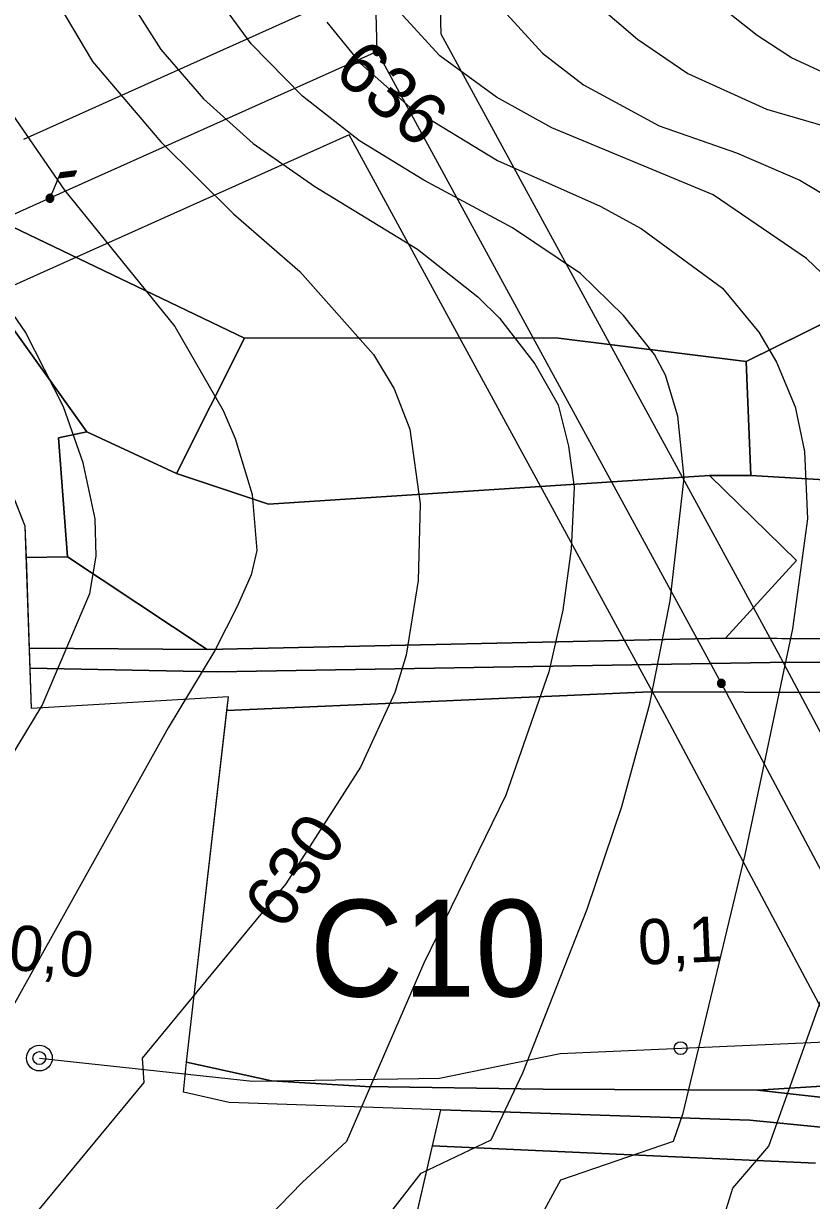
# Model space of a CAD drawing. Extents: x -709418 to -703832, y -1161719 to -1157826.
# Drawn here: x -706935.5 to -706813.4, y -1160396.2 to -1160213.8 of the extents above; entities that cross this region are included whole.
import ezdxf

# ---------------------------------------------------------------- set-up
doc = ezdxf.new("R2010")
doc.units = 0
for name, color, linetype in [('102_obvod PÚ', 7, 'Continuous'), ('120_vrstevnice hlavní', 7, 'Continuous'), ('121_vrstevnice hlavní_popis', 7, 'Continuous'), ('122_vrstevnice základní', 7, 'Continuous'), ('206_TTP_KN', 7, 'Continuous'), ('207_lesní pozemek_KN', 7, 'Continuous'), ('210_ostatní plocha_KN', 7, 'Continuous'), ('301_polní cesta_stav', 7, 'Continuous'), ('302_polní cesta_stav_popis', 7, 'Continuous'), ('311_polní cesta_staničení', 7, 'Continuous'), ('705_el VN nadzemní_E.ON', 7, 'Continuous'), ('735_OP sítí TI', 7, 'Continuous'), ('Trasa-Hlavni  staniceni', 7, 'Continuous')]:
    doc.layers.add(name, color=color, linetype=linetype)

# ---------------------------------------------------------------- blocks, each defined once
blk = doc.blocks.new('Elektro - Implicitní$0$VN4601')
for points in [[(1.23, 0), (1.22, 0.13), (1.2, 0.26), (1.17, 0.38), (1.12, 0.5), (1.06, 0.61), (0.99, 0.72), (0.91, 0.82), (0.82, 0.91), (0.72, 0.99), (0.61, 1.06), (0.5, 1.12), (0.38, 1.17), (0.26, 1.2), (0.13, 1.22), (0, 1.23), (-0.13, 1.22), (-0.26, 1.2), (-0.38, 1.17), (-0.5, 1.12), (-0.61, 1.06), (-0.72, 0.99), (-0.82, 0.91), (-0.91, 0.82), (-0.99, 0.72), (-1.06, 0.61), (-1.12, 0.5), (-1.17, 0.38), (-1.2, 0.26), (-1.22, 0.13), (-1.23, 0), (-1.22, -0.13), (-1.2, -0.26), (-1.17, -0.38), (-1.12, -0.5), (-1.06, -0.61), (-0.99, -0.72), (-0.91, -0.82), (-0.82, -0.91), (-0.72, -0.99), (-0.61, -1.06), (-0.5, -1.12), (-0.38, -1.17), (-0.26, -1.2), (-0.13, -1.22), (0, -1.23), (0.13, -1.22), (0.26, -1.2), (0.38, -1.17), (0.5, -1.12), (0.61, -1.06), (0.72, -0.99), (0.82, -0.91), (0.91, -0.82), (0.99, -0.72), (1.06, -0.61), (1.12, -0.5), (1.17, -0.38), (1.2, -0.26), (1.22, -0.13), (1.23, 0)], [(0.92, 0), (0.92, 0.1), (0.9, 0.19), (0.88, 0.28), (0.84, 0.37), (0.8, 0.46), (0.75, 0.54), (0.68, 0.62), (0.62, 0.68), (0.54, 0.74), (0.46, 0.8), (0.37, 0.84), (0.28, 0.88), (0.19, 0.9), (0.1, 0.92), (0, 0.92), (-0.1, 0.92), (-0.19, 0.9), (-0.28, 0.88), (-0.37, 0.84), (-0.46, 0.8), (-0.54, 0.74), (-0.62, 0.68), (-0.68, 0.62), (-0.75, 0.54), (-0.8, 0.46), (-0.84, 0.37), (-0.88, 0.28), (-0.9, 0.19), (-0.92, 0.1), (-0.92, 0), (-0.92, -0.1), (-0.9, -0.19), (-0.88, -0.29), (-0.84, -0.38), (-0.8, -0.46), (-0.75, -0.54), (-0.68, -0.62), (-0.62, -0.69), (-0.54, -0.75), (-0.46, -0.8), (-0.37, -0.84), (-0.28, -0.88), (-0.19, -0.9), (-0.1, -0.92), (0, -0.92), (0.1, -0.92), (0.19, -0.9), (0.28, -0.88), (0.37, -0.84), (0.46, -0.8), (0.54, -0.75), (0.62, -0.69), (0.68, -0.62), (0.75, -0.54), (0.8, -0.46), (0.84, -0.38), (0.88, -0.29), (0.9, -0.19), (0.92, -0.1), (0.92, 0)], [(0.61, 0), (0.61, 0.06), (0.6, 0.13), (0.58, 0.19), (0.56, 0.25), (0.53, 0.31), (0.5, 0.36), (0.46, 0.41), (0.41, 0.46), (0.36, 0.5), (0.31, 0.53), (0.25, 0.56), (0.19, 0.58), (0.13, 0.6), (0.06, 0.61), (0, 0.61), (-0.06, 0.61), (-0.13, 0.6), (-0.19, 0.58), (-0.25, 0.56), (-0.31, 0.53), (-0.36, 0.5), (-0.41, 0.46), (-0.46, 0.41), (-0.5, 0.36), (-0.53, 0.31), (-0.56, 0.25), (-0.58, 0.19), (-0.6, 0.13), (-0.61, 0.06), (-0.61, 0), (-0.61, -0.07), (-0.6, -0.13), (-0.58, -0.19), (-0.56, -0.25), (-0.53, -0.31), (-0.5, -0.36), (-0.46, -0.41), (-0.41, -0.46), (-0.36, -0.5), (-0.31, -0.53), (-0.25, -0.56), (-0.19, -0.58), (-0.13, -0.6), (-0.06, -0.61), (0, -0.61), (0.06, -0.61), (0.13, -0.6), (0.19, -0.58), (0.25, -0.56), (0.31, -0.53), (0.36, -0.5), (0.41, -0.46), (0.46, -0.41), (0.5, -0.36), (0.53, -0.31), (0.56, -0.25), (0.58, -0.19), (0.6, -0.13), (0.61, -0.06), (0.61, 0)], [(0.31, 0), (0.31, 0.03), (0.3, 0.06), (0.29, 0.09), (0.28, 0.12), (0.27, 0.15), (0.25, 0.18), (0.23, 0.21), (0.21, 0.23), (0.18, 0.25), (0.15, 0.27), (0.12, 0.28), (0.09, 0.29), (0.06, 0.3), (0.03, 0.31), (0, 0.31), (-0.03, 0.31), (-0.06, 0.3), (-0.09, 0.29), (-0.12, 0.28), (-0.15, 0.27), (-0.18, 0.25), (-0.21, 0.23), (-0.23, 0.21), (-0.25, 0.18), (-0.27, 0.15), (-0.28, 0.12), (-0.29, 0.09), (-0.3, 0.06), (-0.31, 0.03), (-0.31, 0), (-0.31, -0.03), (-0.3, -0.06), (-0.29, -0.1), (-0.28, -0.13), (-0.27, -0.15), (-0.25, -0.18), (-0.23, -0.21), (-0.21, -0.23), (-0.18, -0.25), (-0.15, -0.27), (-0.12, -0.28), (-0.09, -0.29), (-0.06, -0.3), (-0.03, -0.31), (0, -0.31), (0.03, -0.31), (0.06, -0.3), (0.09, -0.29), (0.12, -0.28), (0.15, -0.27), (0.18, -0.25), (0.21, -0.23), (0.23, -0.21), (0.25, -0.18), (0.27, -0.15), (0.28, -0.13), (0.29, -0.1), (0.3, -0.06), (0.31, -0.03), (0.31, 0)]]:
    blk.add_lwpolyline(points)
blk = doc.blocks.new('Elektro - Implicitní$0$VN0011')
for p, q in [((2.09, 3.66), (4.55, 3.66)), ((2.1, 3.68), (4.56, 3.68)), ((2.11, 3.7), (4.57, 3.7)), ((2.13, 3.73), (4.59, 3.73)), ((2.13, 3.72), (4.59, 3.72)), ((1.71, 3), (4.14, 3)), ((1.72, 3.02), (4.15, 3.02)), ((1.73, 3.04), (4.16, 3.04)), ((1.74, 3.06), (4.17, 3.06)), ((1.76, 3.08), (4.19, 3.08)), ((1.77, 3.1), (4.2, 3.1)), ((1.78, 3.12), (4.21, 3.12)), ((1.79, 3.14), (4.22, 3.14)), ((1.8, 3.16), (4.24, 3.16)), ((1.81, 3.18), (4.25, 3.18)), ((1.83, 3.2), (4.26, 3.2)), ((1.84, 3.22), (4.27, 3.22)), ((1.85, 3.24), (4.29, 3.24)), ((1.86, 3.26), (4.3, 3.26)), ((1.87, 3.28), (4.31, 3.28)), ((1.88, 3.3), (4.32, 3.3)), ((1.9, 3.32), (4.34, 3.32)), ((1.91, 3.34), (4.35, 3.34)), ((1.92, 3.36), (4.36, 3.36)), ((1.93, 3.38), (4.37, 3.38)), ((1.94, 3.4), (4.39, 3.4)), ((1.95, 3.42), (4.4, 3.42)), ((1.96, 3.44), (4.41, 3.44)), ((1.98, 3.46), (4.42, 3.46)), ((1.99, 3.48), (4.44, 3.48)), ((2, 3.5), (4.45, 3.5)), ((2.01, 3.52), (4.46, 3.52)), ((2.02, 3.54), (4.47, 3.54)), ((2.03, 3.56), (4.49, 3.56)), ((2.05, 3.58), (4.5, 3.58)), ((2.06, 3.6), (4.51, 3.6)), ((2.07, 3.62), (4.52, 3.62)), ((2.08, 3.64), (4.54, 3.64))]:
    blk.add_line(p, q)
for points in [[(2.13, 3.73), (0, 0)], [(4.59, 3.73), (2.13, 3.73), (1.7, 2.99), (4.13, 2.99), (4.59, 3.73)]]:
    blk.add_lwpolyline(points)
blk = doc.blocks.new('_kolecko-HB')
blk.add_circle((0, 0.002), 0.5)

msp = doc.modelspace()

# ---------------------------------------------------------------- linework, layer by layer
at = {"layer": '102_obvod PÚ'}
msp.add_lwpolyline([(-706882.16, -1160431.19), (-706870.85, -1160382.1), (-706903.67, -1160380.96), (-706910.74, -1160379.39), (-706910.27, -1160374.71), (-706903.78, -1160318.12), (-706934.28, -1160319.9), (-706935.26, -1160291.69), (-706941.39, -1160276.35), (-706980.28, -1160251.09), (-706985.28, -1160251.16), (-706996.77, -1160207.56)], dxfattribs=at)
at = {"layer": '120_vrstevnice hlavní'}
for points in [[(-706935.1, -1160202.3), (-706924.83, -1160219.66), (-706914.27, -1160232.1), (-706902.99, -1160243.24), (-706892.72, -1160252.21), (-706881.29, -1160265.08), (-706878.1, -1160270.39), (-706875.65, -1160276.65), (-706874.06, -1160288.22), (-706874.35, -1160300.08), (-706876.23, -1160311.65), (-706877.97, -1160317.44), (-706883.32, -1160329.01), (-706894.89, -1160347.09), (-706917.13, -1160374.13), (-706916.88, -1160377.9), (-706960.85, -1160430.99)], [(-706863.93, -1160208.67), (-706855.11, -1160218.36), (-706848.75, -1160223.28), (-706837.03, -1160229.64), (-706825.03, -1160233.83), (-706815.19, -1160238.03), (-706805.5, -1160243.81), (-706795.66, -1160251.63), (-706791.32, -1160256.54), (-706786.4, -1160263.34), (-706782.07, -1160273.76), (-706780.47, -1160284.17), (-706780.19, -1160305), (-706781.05, -1160320.33), (-706783.51, -1160341.16), (-706788.14, -1160361.99), (-706791.61, -1160372.41), (-706798.41, -1160389.04), (-706809.5, -1160396.13)]]:
    msp.add_lwpolyline(points, dxfattribs=at)
at = {"layer": '122_vrstevnice základní'}
for points in [[(-706951.01, -1160203.17), (-706943.2, -1160219.37), (-706929.17, -1160239.62), (-706912.1, -1160260.74), (-706904.58, -1160273.76), (-706902.7, -1160278.1), (-706900.1, -1160286.78), (-706899.37, -1160295.45), (-706900.24, -1160299.21), (-706902.41, -1160304.13), (-706905.88, -1160310.93), (-706913.11, -1160322.94), (-706939.22, -1160369.61), (-706940.48, -1160373.38), (-706953.18, -1160392.36), (-706962.58, -1160412.04)], [(-706920.78, -1160207.51), (-706914.27, -1160217.78), (-706907.62, -1160225.45), (-706899.95, -1160232.39), (-706890.4, -1160239.04), (-706874.49, -1160248.73), (-706865.09, -1160256.11), (-706861.76, -1160259.44), (-706856.27, -1160266.53), (-706852.65, -1160272.89), (-706851.06, -1160279.25), (-706850.19, -1160285.62), (-706850.63, -1160295.16), (-706851.93, -1160304.71), (-706854.1, -1160314.26), (-706860.75, -1160333.35), (-706873.48, -1160359.39), (-706885.49, -1160387.01), (-706892.32, -1160393.4)], [(-706873.92, -1160391.93), (-706863.05, -1160386.77), (-706858.13, -1160376.4), (-706848.17, -1160351), (-706842.82, -1160335.09), (-706838.48, -1160319.18), (-706835.29, -1160303.26), (-706833.12, -1160284.17), (-706834.14, -1160274.62), (-706836.02, -1160268.26), (-706837.75, -1160265.08), (-706842.53, -1160259), (-706849.18, -1160252.49), (-706859.74, -1160245.41), (-706873.48, -1160238.03), (-706883.46, -1160231.95), (-706892.28, -1160225.01), (-706900.24, -1160216.91), (-706906.89, -1160207.8)], [(-706825.6, -1160394.25), (-706819.99, -1160387.75), (-706808.54, -1160355.63), (-706802.6, -1160336.53), (-706797.83, -1160314.26), (-706796.67, -1160301.53), (-706796.67, -1160285.62), (-706797.98, -1160276.07), (-706799.57, -1160269.71), (-706802.6, -1160263.34), (-706806.94, -1160257.12), (-706814.18, -1160250.18), (-706828.64, -1160240.34), (-706853.66, -1160229.93), (-706862.2, -1160225.16), (-706871.02, -1160218.79), (-706881.29, -1160207.51)], [(-706847.16, -1160210.4), (-706840.36, -1160216.19), (-706832.55, -1160221.54), (-706820.4, -1160227.04), (-706794.94, -1160234.41), (-706785.68, -1160237.6), (-706781.05, -1160239.77), (-706774.11, -1160244.25), (-706767.46, -1160250.32), (-706764.42, -1160255.82), (-706762.54, -1160263.63), (-706761.67, -1160274.05), (-706761.67, -1160281.86), (-706763.7, -1160305.29), (-706769.19, -1160336.53), (-706775.12, -1160362.57), (-706781.49, -1160382.39), (-706788.78, -1160391.71), (-706793.21, -1160397.38)], [(-706777.58, -1160397.14), (-706766.82, -1160390.79), (-706759.94, -1160367.05), (-706752.99, -1160335.95), (-706744.31, -1160275.2), (-706743.45, -1160254.95), (-706745.33, -1160246.28), (-706746.48, -1160243.38), (-706750.1, -1160237.89), (-706755.16, -1160233.11), (-706758.05, -1160231.52), (-706765.72, -1160229.5), (-706791.18, -1160227.04), (-706802.75, -1160224.43), (-706809.69, -1160222.26), (-706816.49, -1160219.08), (-706821.84, -1160215.61), (-706828.93, -1160209.97)], [(-706973.61, -1160404.17), (-706969.74, -1160391.85), (-706964.27, -1160379.96), (-706956.8, -1160368.6), (-706956.55, -1160364.33), (-706946.67, -1160342.61), (-706932.64, -1160319.47), (-706925.26, -1160302.11), (-706924.25, -1160296.32), (-706924.4, -1160290.54), (-706926.28, -1160281.86), (-706929.31, -1160273.18), (-706935.24, -1160261.61), (-706946.09, -1160245.84), (-706954.34, -1160231.81), (-706959.11, -1160221.4), (-706962, -1160213.58)], [(-706888.52, -1160213.58), (-706883.32, -1160219.95), (-706875.65, -1160226.75), (-706862.05, -1160234.99), (-706846.14, -1160242.08), (-706839.78, -1160245.55), (-706827.19, -1160254.81), (-706821.55, -1160261.61), (-706818.81, -1160266.24), (-706815.91, -1160273.18), (-706814.47, -1160280.12), (-706814.03, -1160290.54), (-706816.35, -1160307.6), (-706823.72, -1160342.61), (-706833.41, -1160382.82), (-706834.86, -1160387.01), (-706852.32, -1160393.02)], [(-707013.5, -1160597.47), (-707009.01, -1160585.32), (-706999.47, -1160569.12), (-706997.59, -1160565.07), (-706996.43, -1160548), (-706994.98, -1160543.37), (-706992.81, -1160539.04), (-706989.92, -1160534.99), (-706979.94, -1160525.44), (-706967.07, -1160515.89), (-706961.14, -1160509.82), (-706953.76, -1160497.67), (-706949.27, -1160491.59), (-706931.48, -1160471.2), (-706913.4, -1160442.7), (-706873.92, -1160391.93)], [(-706892.32, -1160393.4), (-706913.26, -1160414.93), (-706931.48, -1160436.48), (-706932.5, -1160437.49), (-706935.24, -1160440.68), (-706945.22, -1160457.31), (-706947.97, -1160462.08), (-706952.31, -1160470.04), (-706961.71, -1160483.2), (-706968.37, -1160491.45), (-706978.49, -1160509.38), (-706999.47, -1160526.02), (-707006.84, -1160534.26), (-707014.51, -1160546.85), (-707018.27, -1160555.52), (-707020.44, -1160562.47), (-707023.73, -1160573.8), (-707026.5, -1160582.22), (-707029.73, -1160587.82), (-707033.64, -1160589.59)], [(-706852.32, -1160393.02), (-706880.86, -1160445.45), (-706899.76, -1160452.06)], [(-706879.41, -1160454.42), (-706856.72, -1160443.9), (-706843.97, -1160426.36), (-706833.7, -1160410.3), (-706826.61, -1160397.57), (-706825.6, -1160394.25)]]:
    msp.add_lwpolyline(points, dxfattribs=at)
at = {"layer": '206_TTP_KN'}
for p, q in [((-706937.25, -1160245.26), (-706901.3, -1160262.53)), ((-706941.94, -1160254.37), (-706925.69, -1160277.06)), ((-706925.69, -1160277.06), (-706941.94, -1160254.37)), ((-706901.3, -1160262.53), (-706911.81, -1160283.51)), ((-706911.81, -1160283.51), (-706901.3, -1160262.53)), ((-706901.3, -1160262.53), (-706853.03, -1160262.46)), ((-706853.03, -1160262.46), (-706823.52, -1160266.14)), ((-706823.52, -1160266.14), (-706822.81, -1160283.83)), ((-706935.26, -1160291.69), (-706941.39, -1160276.35)), ((-706925.69, -1160277.06), (-706930.08, -1160278)), ((-706930.08, -1160278), (-706925.69, -1160277.06)), ((-706911.81, -1160283.51), (-706925.69, -1160277.06)), ((-706925.69, -1160277.06), (-706911.81, -1160283.51)), ((-706930.08, -1160278), (-706928.71, -1160296.4)), ((-706928.71, -1160296.4), (-706930.08, -1160278)), ((-706911.81, -1160283.51), (-706897.54, -1160288.26)), ((-706897.54, -1160288.26), (-706911.81, -1160283.51)), ((-706897.54, -1160288.26), (-706829.23, -1160283.8)), ((-706829.23, -1160283.8), (-706897.54, -1160288.26)), ((-706829.23, -1160283.8), (-706815.74, -1160296.97)), ((-706822.81, -1160283.83), (-706829.23, -1160283.8)), ((-706935.09, -1160296.54), (-706935.26, -1160291.69)), ((-706928.71, -1160296.4), (-706935.09, -1160296.54)), ((-706907.07, -1160310.8), (-706928.71, -1160296.4)), ((-706815.74, -1160296.97), (-706826.73, -1160309.02)), ((-706826.73, -1160309.02), (-706907.07, -1160310.8)), ((-706904.03, -1160320.25), (-706838.41, -1160317.34)), ((-706838.41, -1160317.34), (-706788.52, -1160317.55)), ((-706910.27, -1160374.71), (-706904.03, -1160320.25)), ((-706897.08, -1160377.64), (-706910.27, -1160374.71)), ((-706882.51, -1160378.49), (-706897.08, -1160377.64)), ((-706799.42, -1160377.71), (-706821.78, -1160379.06)), ((-706854.97, -1160378.91), (-706882.51, -1160378.49)), ((-706821.78, -1160379.06), (-706854.97, -1160378.91)), ((-706882.16, -1160431.19), (-706872.14, -1160387.69)), ((-706872.14, -1160387.69), (-706812.78, -1160390.39))]:
    msp.add_line(p, q, dxfattribs=at)
msp.add_lwpolyline([(-706823.52, -1160266.14), (-706783.3, -1160246.25), (-706753.79, -1160232.81), (-706729.8, -1160218.86), (-706718.97, -1160211.57), (-706707.08, -1160203.58), (-706713.31, -1160190.48), (-706699.72, -1160186.38), (-706622.79, -1160273.5), (-706649.57, -1160286.81), (-706701.1, -1160311.37), (-706742.08, -1160308.04), (-706757.65, -1160307.12), (-706767.02, -1160307.2), (-706777.09, -1160301.39), (-706787.71, -1160285.89), (-706822.81, -1160283.83), (-706823.52, -1160266.14)], dxfattribs=at)
at = {"layer": '207_lesní pozemek_KN'}
for p, q in [((-706901.3, -1160262.53), (-706937.25, -1160245.26)), ((-706783.3, -1160246.25), (-706823.52, -1160266.14)), ((-706853.03, -1160262.46), (-706901.3, -1160262.53)), ((-706823.52, -1160266.14), (-706853.03, -1160262.46))]:
    msp.add_line(p, q, dxfattribs=at)
at = {"layer": '210_ostatní plocha_KN'}
for p, q in [((-706935.09, -1160296.54), (-706928.71, -1160296.4)), ((-706934.6, -1160310.58), (-706935.09, -1160296.54)), ((-706928.71, -1160296.4), (-706907.07, -1160310.8)), ((-706907.07, -1160310.8), (-706934.6, -1160310.58)), ((-706934.6, -1160310.58), (-706907.07, -1160310.8)), ((-706934.5, -1160313.67), (-706934.6, -1160310.58)), ((-706907.07, -1160310.8), (-706826.73, -1160309.02)), ((-706826.73, -1160309.02), (-706794.68, -1160309.22)), ((-706905.53, -1160314.22), (-706934.5, -1160313.67)), ((-706934.5, -1160313.67), (-706905.53, -1160314.22)), ((-706934.28, -1160319.9), (-706934.5, -1160313.67)), ((-706816.77, -1160312.72), (-706905.53, -1160314.22)), ((-706905.53, -1160314.22), (-706816.77, -1160312.72)), ((-706789.84, -1160313.01), (-706816.77, -1160312.72)), ((-706816.77, -1160312.72), (-706789.84, -1160313.01)), ((-706838.41, -1160317.34), (-706904.03, -1160320.25)), ((-706788.52, -1160317.55), (-706838.41, -1160317.34)), ((-706903.78, -1160318.12), (-706934.28, -1160319.9)), ((-706904.03, -1160320.25), (-706903.78, -1160318.12)), ((-706910.74, -1160379.39), (-706910.27, -1160374.71)), ((-706910.27, -1160374.71), (-706897.08, -1160377.64)), ((-706897.08, -1160377.64), (-706882.51, -1160378.49)), ((-706821.78, -1160379.06), (-706799.42, -1160377.71)), ((-706903.67, -1160380.96), (-706910.74, -1160379.39)), ((-706882.51, -1160378.49), (-706854.97, -1160378.91)), ((-706854.97, -1160378.91), (-706821.78, -1160379.06)), ((-706821.78, -1160379.06), (-706774.22, -1160384.44)), ((-706774.22, -1160384.44), (-706821.78, -1160379.06)), ((-706870.85, -1160382.1), (-706903.67, -1160380.96)), ((-706872.14, -1160387.69), (-706870.85, -1160382.1)), ((-706822.98, -1160383.73), (-706870.85, -1160382.1)), ((-706870.85, -1160382.1), (-706822.98, -1160383.73)), ((-706776.91, -1160388.26), (-706822.98, -1160383.73)), ((-706822.98, -1160383.73), (-706776.91, -1160388.26)), ((-706812.78, -1160390.39), (-706872.14, -1160387.69))]:
    msp.add_line(p, q, dxfattribs=at)
msp.add_lwpolyline([(-706829.23, -1160283.8), (-706822.81, -1160283.83), (-706787.71, -1160285.89), (-706777.09, -1160301.39), (-706767.02, -1160307.2), (-706785.78, -1160309.07), (-706794.68, -1160309.22), (-706826.73, -1160309.02), (-706815.74, -1160296.97), (-706829.23, -1160283.8)], dxfattribs=at)
at = {"layer": '301_polní cesta_stav'}
msp.add_lwpolyline([(-706933.07, -1160374.1), (-706900.02, -1160377.69), (-706871.05, -1160377.21), (-706852.37, -1160373.38), (-706808.78, -1160371.47), (-706744.27, -1160371.7), (-706714.58, -1160373.14), (-706703.08, -1160372.66), (-706675.07, -1160334.13), (-706661.56, -1160319.44)], dxfattribs=at)
at = {"layer": '311_polní cesta_staničení'}
msp.add_circle((-706933.07, -1160374.1), 2, dxfattribs=at)
at = {"layer": '705_el VN nadzemní_E.ON'}
for points in [[(-706880.73, -1160218.11), (-706883.24, -1160121.67), (-706885.97, -1160030.15), (-706888.81, -1159867.66), (-706890.66, -1159770.11), (-706893.19, -1159670.63), (-706895.78, -1159542.24), (-706897.96, -1159421.41), (-706883.28, -1159376.25), (-706867.82, -1159329.09), (-706796.05, -1159208.33), (-706732.4, -1159102.13), (-706682.71, -1159018.58)], [(-706880.73, -1160218.11), (-706931.43, -1160240.85)], [(-706657.04, -1160633.68), (-706687.59, -1160577.9), (-706687.63, -1160577.77), (-706742.25, -1160475.95), (-706787.13, -1160391.57), (-706827.37, -1160316.03), (-706880.73, -1160218.11)], [(-706931.43, -1160240.85), (-706967.69, -1160257.14), (-706992.52, -1160260.94)], [(-706927.33, -1160249.97), (-706964.83, -1160266.82), (-706991.01, -1160270.82)]]:
    msp.add_lwpolyline(points, dxfattribs=at)
at = {"layer": '735_OP sítí TI'}
for points in [[(-706870.8, -1160215.44), (-706873.24, -1160121.39), (-706875.97, -1160029.91), (-706878.81, -1159867.48), (-706880.66, -1159769.89), (-706883.19, -1159670.4), (-706885.78, -1159542.05), (-706887.93, -1159422.91), (-706873.77, -1159379.35), (-706858.66, -1159333.25), (-706787.46, -1159213.45), (-706723.81, -1159107.26), (-706674.12, -1159023.69)], [(-706890.9, -1160211.71), (-706935.52, -1160231.73)], [(-706648.27, -1160628.88), (-706678.38, -1160573.89), (-706678.41, -1160573.81), (-706733.43, -1160471.24), (-706778.3, -1160386.87), (-706818.57, -1160311.29), (-706870.8, -1160215.44)], [(-706885.08, -1160231.02), (-706927.34, -1160249.97)], [(-706665.81, -1160638.48), (-706696.8, -1160581.91), (-706696.85, -1160581.74), (-706751.07, -1160480.66), (-706795.96, -1160396.27), (-706836.17, -1160320.77), (-706885.08, -1160231.02)]]:
    msp.add_lwpolyline(points, dxfattribs=at)

# ---------------------------------------------------------------- block references
at = {"layer": '705_el VN nadzemní_E.ON', "xscale": 0.5, "yscale": 0.5}
for p, rotation in [((-706880.73, -1160218.11), 25.11836092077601), ((-706931.43, -1160240.85), 15.901605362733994), ((-706827.37, -1160316.03), -61.80941661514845)]:
    msp.add_blockref('Elektro - Implicitní$0$VN4601', p, dxfattribs=dict(at, rotation=rotation))
at = {"layer": '705_el VN nadzemní_E.ON', "rotation": 7.016502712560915}
msp.add_blockref('Elektro - Implicitní$0$VN0011', (-706931.43, -1160240.85), dxfattribs=at)
at = {"layer": 'Trasa-Hlavni  staniceni', "xscale": 1.9999999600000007}
for p, yscale, rotation in [((-706833.67, -1160372.56), 1.9999999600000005, 2.515315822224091), ((-706933.07, -1160374.1), 1.9999999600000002, -6.199622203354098)]:
    msp.add_blockref('_kolecko-HB', p, dxfattribs=dict(at, yscale=yscale, rotation=rotation))

# ---------------------------------------------------------------- texts
at = {"layer": '121_vrstevnice hlavní_popis'}
for s, rotation, p in [('636', 319.3382, (-706887.75, -1160221.7)), ('630', 55.6179, (-706895.24, -1160354.63))]:
    msp.add_text(s, height=8, rotation=rotation, dxfattribs=at).set_placement(p)
at = {"layer": '302_polní cesta_stav_popis'}
msp.add_text('C10', height=15, dxfattribs=at).set_placement((-706891.16, -1160364.57))
at = {"layer": 'Trasa-Hlavni  staniceni'}
for s, rotation, p in [('0,1', 2.5153, (-706840.13, -1160359.65)), ('0,0', 353.8004, (-706938.02, -1160360.3))]:
    msp.add_text(s, height=7, rotation=rotation, dxfattribs=at).set_placement(p)

doc.saveas('drawing.dxf')
